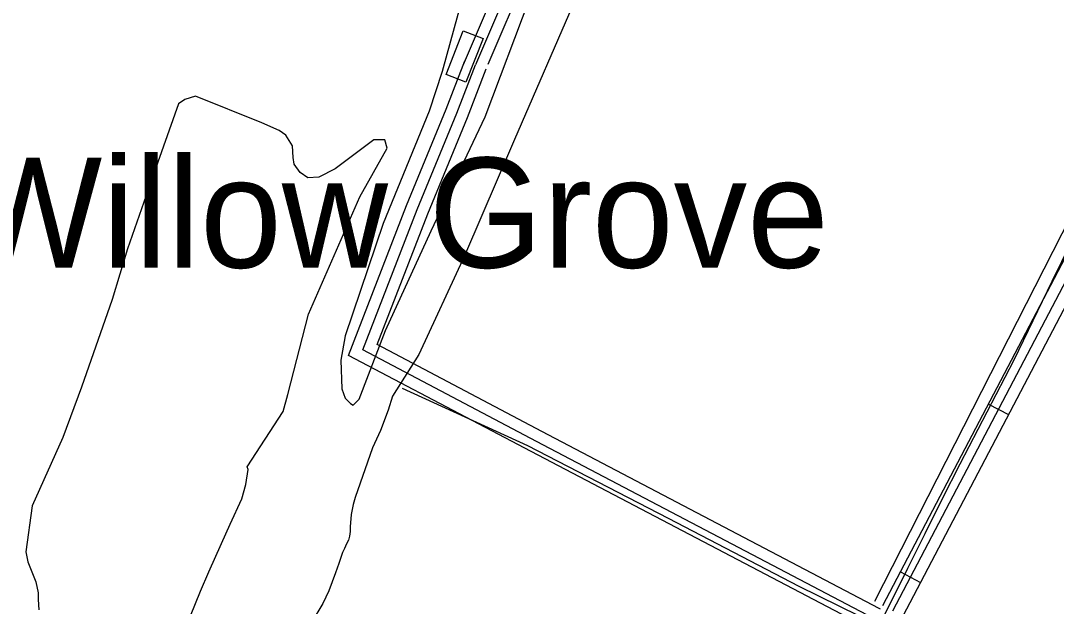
# Model space of a CAD drawing. Extents: x 3477039 to 3515015, y 546746 to 572297.
# Drawn here: x 3494431 to 3495798, y 560907 to 561679 of the extents above; entities that cross this region are included whole.
import ezdxf

# ---------------------------------------------------------------- set-up
doc = ezdxf.new("R2010")
doc.units = 0
for name, color, linetype in [('V-BLDG-OTLN', 7, 'Continuous'), ('V-DTCH-CNTR', 7, 'Continuous'), ('V-ROAD-CNTR', 7, 'Continuous'), ('V-SITE-VEGE', 7, 'Continuous'), ('V-TOPO-GNAM-IDEN', 7, 'Continuous'), ('V-TOPO-SHOR', 7, 'Continuous')]:
    doc.layers.add(name, color=color, linetype=linetype)

msp = doc.modelspace()

# ---------------------------------------------------------------- linework, layer by layer
at = {"layer": 'V-BLDG-OTLN'}
msp.add_lwpolyline([(3495041.1, 561655.6), (3495018.5, 561598), (3494992.5, 561608.2), (3495015.1, 561665.8)], close=True, dxfattribs=at)
at = {"layer": 'V-DTCH-CNTR'}
for points in [[(3495817.5, 561386.9), (3495792, 561335.1), (3495766.8, 561283.2), (3495741.7, 561231.2), (3495717.8, 561185.7), (3495694, 561140.1), (3495670.5, 561094.3), (3495647.2, 561048.5), (3495624.1, 561002.5), (3495601.2, 560956.5), (3495578.5, 560910.3), (3495563.7, 560881.5)], [(3494934.3, 561194.5), (3495099.8, 561118.7), (3495285.6, 561022.8), (3495458.1, 560933.5), (3495563.7, 560881.5), (3495712.2, 560809.4), (3495932, 560698.6), (3496102.1, 560613.5)]]:
    msp.add_lwpolyline(points, dxfattribs=at)
at = {"layer": 'V-ROAD-CNTR'}
for p, q in [((3495708.2, 561173.5), (3495734.8, 561159.6)), ((3495592.1, 560952.2), (3495618.6, 560938.2))]:
    msp.add_line(p, q, dxfattribs=at)
for points in [[(3495527, 562877.5), (3495542.5, 562878), (3495434.9, 562611.5), (3495355.3, 562422.7), (3495279.8, 562225.7), (3495251.3, 562125.9), (3495194.7, 561990.2), (3495135, 561863.4), (3495031.1, 561620.8)], [(3495519.9, 562862.2), (3495421.1, 562617.2), (3495341.4, 562428.3), (3495265.6, 562230.5), (3495237.1, 562130.8), (3495180.9, 561996.3), (3495121.3, 561869.5), (3495014.7, 561620.6)], [(3495552.7, 562863.4), (3495448.8, 562605.8), (3495369.2, 562417.1), (3495294.1, 562221), (3495265.5, 562120.9), (3495208.4, 561984.1), (3495148.7, 561857.2), (3495047.6, 561621.1)], [(3495568.8, 560907.9), (3496343.1, 562383.5)], [(3495582.1, 560900.9), (3496349.5, 562363.4)], [(3495595.4, 560894), (3496362.8, 562356.4)], [(3495552.9, 560876), (3495550.1, 560877.4), (3495104.8, 561110.8), (3494863.6, 561237.7), (3494940.3, 561435.5), (3494992.6, 561562.5), (3495017.1, 561626.2)], [(3496429.7, 560412.7), (3496236.2, 560542.2), (3496096.8, 560627.4), (3495694.4, 560819.8), (3495557, 560890.7), (3495111.8, 561124.1), (3494882.5, 561244.8), (3494954.2, 561429.9), (3495006.6, 561556.9), (3495031.1, 561620.8)], [(3495565.7, 560903.1), (3495563.9, 560904), (3495118.8, 561137.4), (3494901.3, 561251.8), (3494968.2, 561424.3), (3495020.5, 561551.4), (3495045.1, 561615.5)]]:
    msp.add_lwpolyline(points, dxfattribs=at)
at = {"layer": 'V-SITE-VEGE'}
for p, q in [((3495043.9, 561552.2), (3495117.1, 561745.7)), ((3495012.7, 561704.7), (3494987.3, 561612)), ((3495165.1, 561711.8), (3495082.5, 561522.5)), ((3494987.3, 561612), (3494969.9, 561559.8)), ((3494661.8, 561579.7), (3494647.7, 561575.1)), ((3494749.2, 561544.4), (3494661.8, 561579.7)), ((3494639.4, 561569.3), (3494611.8, 561492.5)), ((3494647.7, 561575.1), (3494639.4, 561569.3)), ((3494969.9, 561559.8), (3494909.4, 561411.4)), ((3494972.8, 561402.1), (3495043.9, 561552.2)), ((3494772.1, 561534.2), (3494749.2, 561544.4)), ((3494780.8, 561528.2), (3494772.1, 561534.2)), ((3494789.6, 561514.1), (3494780.8, 561528.2)), ((3494897.2, 561522.1), (3494845.8, 561483.7)), ((3494911.4, 561522), (3494897.2, 561522.1)), ((3494914.8, 561510.8), (3494911.4, 561522)), ((3495082.5, 561522.5), (3495016.7, 561368.9)), ((3494790.6, 561498.8), (3494789.6, 561514.1)), ((3494878.5, 561446.9), (3494914.8, 561510.8)), ((3494791.7, 561489.9), (3494790.6, 561498.8)), ((3494611.8, 561492.5), (3494572.1, 561378.1)), ((3494799.9, 561478.7), (3494791.7, 561489.9)), ((3494845.8, 561483.7), (3494824.5, 561472.6)), ((3494809.8, 561471.6), (3494799.9, 561478.7)), ((3494824.5, 561472.6), (3494809.8, 561471.6)), ((3494810.8, 561292.2), (3494878.5, 561446.9)), ((3494909.4, 561411.4), (3494859.4, 561263.6)), ((3494912.4, 561270.3), (3494972.8, 561402.1)), ((3494572.1, 561378.1), (3494551.6, 561311.2)), ((3495016.7, 561368.9), (3494956.3, 561238.8)), ((3494551.6, 561311.2), (3494511.4, 561195.6)), ((3494783.6, 561185.9), (3494810.8, 561292.2)), ((3494859.4, 561263.6), (3494853.3, 561231.3)), ((3494877.6, 561179.9), (3494912.4, 561270.3)), ((3494956.3, 561238.8), (3494921.8, 561183.7)), ((3494853.3, 561231.3), (3494854.8, 561193.6)), ((3494511.4, 561195.6), (3494486.7, 561129.4)), ((3494854.8, 561193.6), (3494859.4, 561181.3)), ((3494777.5, 561163.6), (3494783.6, 561185.9)), ((3494859.4, 561181.3), (3494866.4, 561174.1)), ((3494869.9, 561171.8), (3494877.6, 561179.9)), ((3494921.8, 561183.7), (3494915.8, 561165.5)), ((3494866.4, 561174.1), (3494869.9, 561171.8)), ((3494915.8, 561165.5), (3494905.6, 561138.6)), ((3494730, 561090.8), (3494777.5, 561163.6)), ((3494905.6, 561138.6), (3494895.4, 561115.7)), ((3494486.7, 561129.4), (3494446.1, 561039.1)), ((3494895.4, 561115.7), (3494872.5, 561050.1)), ((3494728.3, 561067.5), (3494731.1, 561087.1)), ((3494731.1, 561087.1), (3494730, 561090.8)), ((3494723, 561048.6), (3494728.3, 561067.5)), ((3494707.5, 561014.9), (3494723, 561048.6)), ((3494872.5, 561050.1), (3494869.9, 561041.2)), ((3494446.1, 561039.1), (3494437.9, 560978.4)), ((3494869.9, 561041.2), (3494867.2, 561027.8)), ((3494695.8, 560989.8), (3494707.5, 561014.9)), ((3494867.2, 561027.8), (3494865.9, 561011.5)), ((3494865.9, 561005.6), (3494865.1, 560999.3)), ((3494865.9, 561011.5), (3494865.9, 561005.6)), ((3494679.2, 560952.1), (3494695.8, 560989.8)), ((3494860.9, 560989.3), (3494858.3, 560983)), ((3494863.6, 560994.1), (3494860.9, 560989.3)), ((3494865.1, 560999.3), (3494863.6, 560994.1)), ((3494437.9, 560978.4), (3494440.4, 560965.3)), ((3494855.7, 560977.5), (3494850.7, 560963.4)), ((3494858.3, 560983), (3494855.7, 560977.5)), ((3494440.4, 560965.3), (3494446.6, 560950.1)), ((3494850.7, 560963.4), (3494846.5, 560950.8)), ((3494446.6, 560950.1), (3494450.9, 560938.9)), ((3494668.3, 560926.9), (3494679.2, 560952.1)), ((3494846.5, 560950.8), (3494837.5, 560927.1)), ((3494450.9, 560938.9), (3494453.8, 560924.4)), ((3494453.8, 560924.4), (3494454.1, 560915.9)), ((3494655, 560894.4), (3494668.3, 560926.9)), ((3494837.5, 560927.1), (3494829.6, 560910.5)), ((3494454.1, 560915.9), (3494455.1, 560902.2)), ((3494829.6, 560910.5), (3494814.5, 560885))]:
    msp.add_line(p, q, dxfattribs=at)
at = {"layer": 'V-TOPO-SHOR'}
msp.add_line((3495558.1, 560913.7), (3495933.7, 561650.3), dxfattribs=at)

# ---------------------------------------------------------------- texts
at = {"layer": 'V-TOPO-GNAM-IDEN'}
msp.add_text('Willow Grove', height=145, dxfattribs=at).set_placement((3494355.5, 561353.3))

doc.saveas('drawing.dxf')
